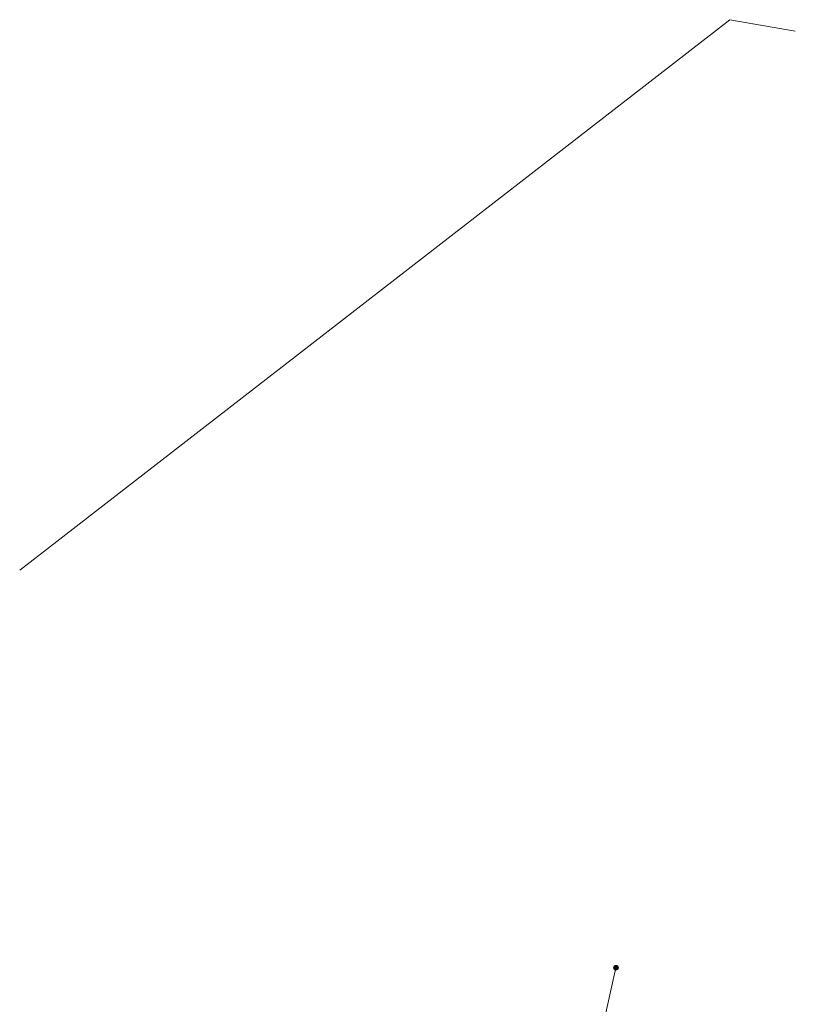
# Model space of a CAD drawing. Extents: x 152558 to 154479, y 462974 to 463683.
# Tile 539 of 638: x 154063 to 154100, y 463408 to 463454. Entities that reach past the tile are written whole.
import ezdxf
from ezdxf.lldxf.tags import DXFTag

# ---------------------------------------------------------------- set-up
doc = ezdxf.new("R2010")
doc.units = 0
doc.header["$LTSCALE"] = 0.2
doc.layers.get('0').update_dxf_attribs({"linetype": 'CONTINUOUS'})
for name, color, linetype, lineweight in [('B-RO-KL-ET_LS_230 V_GEMEENTE AMERSFOORT-G', 190, 'KL-LS-N', 18), ('B-RO-KL-ET_LS_400 V_STEDIN NETBEHEER BV-G', 190, 'KL-LS-N', 18), ('B-RO-KL-ET_LS_HULPSTUK_STEDIN NETBEHEER BV-S', 190, 'CONTINUOUS', 25)]:
    doc.layers.add(name, color=color, linetype=linetype, lineweight=lineweight)
doc.styles.add('NLCS-ISO', font='NLCS-ISO.ttf')
tags = doc.linetypes.add('KL-LS-N', pattern='A,4,-1,[103,NLCS.SHX,S=0.75,R=0,X=0,Y=0],-1,4,-1,["L",Standard,S=1,R=0,X=0,Y=-0.5],-2', length=13).pattern_tags.tags
tags[18] = DXFTag(74, 10)

# ---------------------------------------------------------------- blocks, each defined once
blk = doc.blocks.new('SKL-WTB_HULP_MOF-SO')
at = {"linetype": 'ByBlock', "lineweight": 18}
h = blk.add_hatch(color=0, dxfattribs=at)
h.dxf.hatch_style = 1
h.paths.add_polyline_path([(-0.5625, 0, 1), (0.5625, 0, 1)])
at = {"color": 0, "linetype": 'ByBlock', "lineweight": 18}
blk.add_circle((0, 0), 0.5625, dxfattribs=at)
at = {"color": 0, "linetype": 'ByBlock', "lineweight": 18, "style": 'NLCS-ISO', "flags": 1}
for tag, p in [('TYPE', (1.5, 0)), ('OMSCHRIJVING', (1.5, -3)), ('LABEL', (1.5, -1.5))]:
    blk.add_attdef(tag, p, '', height=1, dxfattribs=at)

msp = doc.modelspace()

# ---------------------------------------------------------------- linework, layer by layer
at = {"layer": 'B-RO-KL-ET_LS_230 V_GEMEENTE AMERSFOORT-G', "flags": 128}
msp.add_lwpolyline([(154099.61, 463453.448), (154096.554, 463453.98), (154063.34, 463428.25)], dxfattribs=at)
at = {"layer": 'B-RO-KL-ET_LS_400 V_STEDIN NETBEHEER BV-G', "flags": 128}
msp.add_lwpolyline([(154091.225, 463409.652), (154084.278, 463378.487)], dxfattribs=at)

# ---------------------------------------------------------------- block references
at = {"layer": 'B-RO-KL-ET_LS_HULPSTUK_STEDIN NETBEHEER BV-S', "xscale": 0.2, "yscale": 0.2, "zscale": 0.2}
msp.add_blockref('SKL-WTB_HULP_MOF-SO', (154091.225, 463409.652), dxfattribs=at)

doc.saveas('drawing.dxf')
